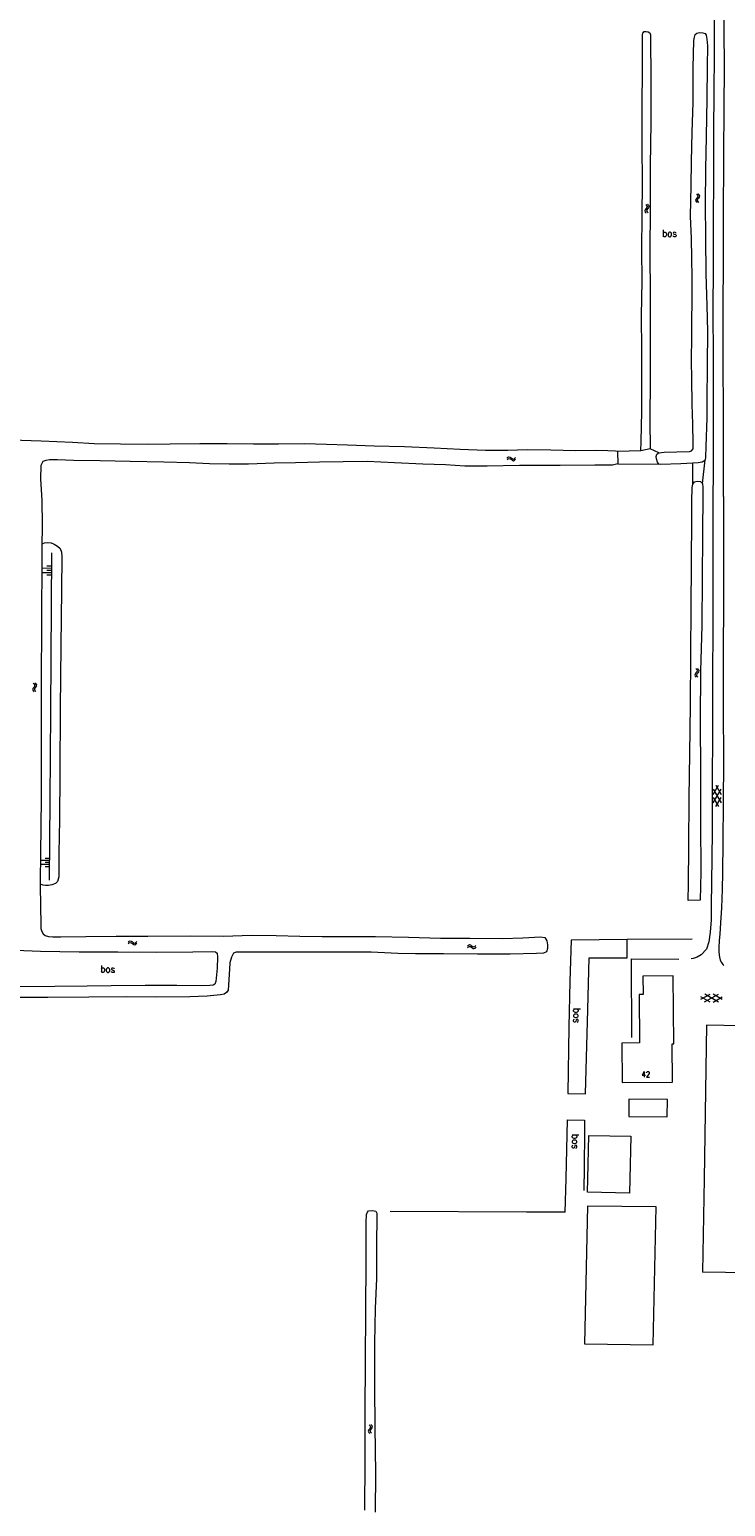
# Model space of a CAD drawing. Header units: metres. Extents: x 189705 to 199106, y 581686 to 588448.
# Tile 528 of 555: x 197494 to 197695, y 587405 to 587833. Entities that reach past the tile are written whole.
import ezdxf

# ---------------------------------------------------------------- set-up
doc = ezdxf.new("R2010")
doc.units = ezdxf.units.M
doc.layers.add('B-WA-OG-GBKN-G', color=7, linetype='Continuous', lineweight=18)
doc.styles.add('Style-STANDARD', font='STANDARD.shx')

msp = doc.modelspace()

# ---------------------------------------------------------------- linework, layer by layer
at = {"layer": 'B-WA-OG-GBKN-G'}
for p, q in [((197687.048, 587784.139), (197686.804, 587783.812)), ((197686.964, 587785.386), (197687.248, 587785.093)), ((197687.29, 587784.475), (197687.048, 587784.139)), ((197687.248, 587785.093), (197687.375, 587784.79)), ((197687.375, 587784.79), (197687.29, 587784.475)), ((197687.544, 587784.172), (197687.301, 587783.844)), ((197687.46, 587785.417), (197687.745, 587785.127)), ((197687.786, 587784.499), (197687.544, 587784.172)), ((197687.745, 587785.127), (197687.875, 587784.826)), ((197687.875, 587784.826), (197687.786, 587784.499)), ((197672.11, 587780.786), (197672.023, 587780.469)), ((197672.023, 587780.469), (197672.156, 587780.159)), ((197672.353, 587781.114), (197672.11, 587780.786)), ((197672.156, 587780.159), (197672.442, 587779.868)), ((197672.264, 587782.361), (197672.548, 587782.069)), ((197672.594, 587781.452), (197672.353, 587781.114)), ((197672.608, 587780.82), (197672.521, 587780.503)), ((197672.521, 587780.503), (197672.651, 587780.193)), ((197672.548, 587782.069), (197672.677, 587781.767)), ((197672.677, 587781.767), (197672.594, 587781.452)), ((197672.849, 587781.15), (197672.608, 587780.82)), ((197672.651, 587780.193), (197672.938, 587779.901)), ((197672.759, 587782.395), (197673.046, 587782.105)), ((197673.09, 587781.478), (197672.849, 587781.15)), ((197673.046, 587782.105), (197673.176, 587781.805)), ((197673.176, 587781.805), (197673.09, 587781.478)), ((197686.804, 587783.812), (197686.715, 587783.495)), ((197686.715, 587783.495), (197686.847, 587783.184)), ((197686.847, 587783.184), (197687.132, 587782.892)), ((197687.301, 587783.844), (197687.213, 587783.527)), ((197687.213, 587783.527), (197687.342, 587783.216)), ((197687.342, 587783.216), (197687.628, 587782.923)), ((197632.077, 587708.827), (197632.368, 587709.112)), ((197632.108, 587708.331), (197632.401, 587708.614)), ((197632.368, 587709.112), (197632.668, 587709.241)), ((197632.401, 587708.614), (197632.704, 587708.742)), ((197632.668, 587709.241), (197632.995, 587709.153)), ((197632.704, 587708.742), (197633.019, 587708.657)), ((197632.995, 587709.153), (197633.322, 587708.911)), ((197633.019, 587708.657), (197633.355, 587708.415)), ((197633.322, 587708.911), (197633.65, 587708.668)), ((197633.355, 587708.415), (197633.682, 587708.171)), ((197633.65, 587708.668), (197633.967, 587708.58)), ((197633.682, 587708.171), (197633.999, 587708.082)), ((197633.967, 587708.58), (197634.278, 587708.709)), ((197633.999, 587708.082), (197634.31, 587708.213)), ((197634.278, 587708.709), (197634.571, 587708.994)), ((197634.31, 587708.213), (197634.602, 587708.499)), ((197500.091, 587677.54), (197498.786, 587677.547)), ((197500.08, 587675.582), (197497.47, 587675.596)), ((197500.088, 587676.888), (197497.477, 587676.902)), ((197500.077, 587674.93), (197498.772, 587674.937)), ((197500.084, 587676.235), (197498.779, 587676.242)), ((197686.772, 587647.832), (197687.051, 587647.535)), ((197687.051, 587647.535), (197687.174, 587647.23)), ((197687.174, 587647.23), (197687.085, 587646.917)), ((197687.268, 587647.856), (197687.549, 587647.561)), ((197687.549, 587647.561), (197687.674, 587647.259)), ((197687.674, 587647.259), (197687.581, 587646.933)), ((197494.863, 587643.627), (197495.161, 587643.349)), ((197495.161, 587643.349), (197495.304, 587643.054)), ((197495.304, 587643.054), (197495.235, 587642.735)), ((197495.357, 587643.684), (197495.656, 587643.408)), ((197495.729, 587642.783), (197495.504, 587642.445)), ((197495.656, 587643.408), (197495.801, 587643.115)), ((197495.801, 587643.115), (197495.729, 587642.783)), ((197686.589, 587646.26), (197686.496, 587645.944)), ((197686.496, 587645.944), (197686.623, 587645.632)), ((197686.838, 587646.583), (197686.589, 587646.26)), ((197686.623, 587645.632), (197686.904, 587645.335)), ((197687.085, 587646.917), (197686.838, 587646.583)), ((197687.087, 587646.285), (197686.994, 587645.969)), ((197686.994, 587645.969), (197687.119, 587645.657)), ((197687.334, 587646.61), (197687.087, 587646.285)), ((197687.119, 587645.657), (197687.4, 587645.36)), ((197687.581, 587646.933), (197687.334, 587646.61)), ((197494.783, 587642.047), (197494.711, 587641.726)), ((197494.711, 587641.726), (197494.858, 587641.423)), ((197495.01, 587642.386), (197494.783, 587642.047)), ((197494.858, 587641.423), (197495.158, 587641.145)), ((197495.235, 587642.735), (197495.01, 587642.386)), ((197495.278, 587642.104), (197495.206, 587641.783)), ((197495.206, 587641.783), (197495.351, 587641.48)), ((197495.504, 587642.445), (197495.278, 587642.104)), ((197495.351, 587641.48), (197495.651, 587641.202)), ((197691.794, 587608.95), (197694.101, 587612.926)), ((197691.8, 587611.376), (197693.331, 587614.014)), ((197691.803, 587612.932), (197694.093, 587608.946)), ((197692.578, 587614.016), (197694.098, 587611.371)), ((197691.797, 587610.51), (197693.316, 587607.864)), ((197692.564, 587607.866), (197694.096, 587610.507)), ((197499.523, 587592.219), (197497.114, 587592.232)), ((197499.52, 587591.617), (197498.315, 587591.624)), ((197499.527, 587592.822), (197498.322, 587592.828)), ((197499.517, 587591.015), (197497.107, 587591.028)), ((197499.513, 587590.412), (197498.309, 587590.419)), ((197522.363, 587568.536), (197522.653, 587568.823)), ((197522.397, 587568.041), (197522.689, 587568.325)), ((197522.653, 587568.823), (197522.953, 587568.954)), ((197522.689, 587568.325), (197522.991, 587568.454)), ((197522.953, 587568.954), (197523.28, 587568.867)), ((197522.991, 587568.454), (197523.306, 587568.371)), ((197523.28, 587568.867), (197523.608, 587568.626)), ((197523.306, 587568.371), (197523.644, 587568.131)), ((197523.608, 587568.626), (197523.938, 587568.385)), ((197523.644, 587568.131), (197523.972, 587567.888)), ((197523.938, 587568.385), (197524.255, 587568.299)), ((197523.972, 587567.888), (197524.289, 587567.801)), ((197524.255, 587568.299), (197524.565, 587568.43)), ((197524.289, 587567.801), (197524.599, 587567.934)), ((197524.565, 587568.43), (197524.857, 587568.716)), ((197524.599, 587567.934), (197524.89, 587568.221)), ((197620.616, 587567.426), (197620.908, 587567.71)), ((197620.645, 587566.93), (197620.939, 587567.212)), ((197620.908, 587567.71), (197621.209, 587567.838)), ((197620.939, 587567.212), (197621.242, 587567.338)), ((197621.209, 587567.838), (197621.536, 587567.748)), ((197621.242, 587567.338), (197621.557, 587567.252)), ((197621.536, 587567.748), (197621.861, 587567.504)), ((197621.557, 587567.252), (197621.893, 587567.009)), ((197621.861, 587567.504), (197622.189, 587567.261)), ((197621.893, 587567.009), (197622.219, 587566.763)), ((197622.189, 587567.261), (197622.506, 587567.171)), ((197622.219, 587566.763), (197622.535, 587566.673)), ((197622.506, 587567.171), (197622.817, 587567.299)), ((197622.535, 587566.673), (197622.846, 587566.803)), ((197622.817, 587567.299), (197623.111, 587567.583)), ((197622.846, 587566.803), (197623.14, 587567.087)), ((197688.267, 587551.996), (197690.921, 587553.5)), ((197689.346, 587551.214), (197693.346, 587553.48)), ((197693.328, 587551.181), (197689.366, 587553.512)), ((197694.417, 587551.945), (197691.785, 587553.493)), ((197690.902, 587551.202), (197688.273, 587552.749)), ((197691.768, 587551.194), (197694.423, 587552.697)), ((197592.001, 587427.122), (197591.912, 587426.805)), ((197591.912, 587426.805), (197592.044, 587426.494)), ((197592.245, 587427.449), (197592.001, 587427.122)), ((197592.044, 587426.494), (197592.329, 587426.202)), ((197592.16, 587428.696), (197592.444, 587428.403)), ((197592.487, 587427.786), (197592.245, 587427.449)), ((197592.498, 587427.154), (197592.41, 587426.837)), ((197592.41, 587426.837), (197592.539, 587426.526)), ((197592.444, 587428.403), (197592.571, 587428.101)), ((197592.571, 587428.101), (197592.487, 587427.786)), ((197592.74, 587427.482), (197592.498, 587427.154)), ((197592.539, 587426.526), (197592.825, 587426.233)), ((197592.656, 587428.728), (197592.941, 587428.437)), ((197592.983, 587427.809), (197592.74, 587427.482)), ((197592.941, 587428.437), (197593.071, 587428.136)), ((197593.071, 587428.136), (197592.983, 587427.809))]:
    msp.add_line(p, q, dxfattribs=at)
at = {"layer": 'B-WA-OG-GBKN-G', "flags": 128}
for points in [[(197693.875, 587874.558), (197693.288, 587873.391), (197692.698, 587871.285), (197692.313, 587869.457), (197692.256, 587866.714), (197692.235, 587858.054), (197692.165, 587850.029), (197692.093, 587841.039), (197692.127, 587833.573), (197692.059, 587826.513), (197691.979, 587814.12), (197691.905, 587804.343), (197691.874, 587791.111), (197691.814, 587776.484), (197691.838, 587765.106), (197691.753, 587750.783), (197691.802, 587738.948)], [(197694.804, 587697.698), (197694.809, 587710.472), (197694.808, 587721.037), (197694.746, 587737.798), (197694.729, 587752.198), (197694.762, 587766.013), (197694.816, 587778.33), (197694.885, 587796.463), (197694.994, 587810.557), (197695.046, 587821.833), (197694.997, 587833.185), (197695.154, 587846.086), (197695.152, 587856.041), (197695.197, 587864.015), (197695.382, 587867.037), (197695.767, 587869.093), (197696.483, 587870.666), (197697.228, 587872.366), (197693.875, 587874.558)], [(197670.878, 587710.988), (197670.945, 587713.665), (197671.163, 587722.339), (197671.144, 587730.589), (197671.11, 587739.985), (197671.054, 587750.116), (197671.207, 587760.187), (197671.186, 587769.288), (197671.2, 587779.156), (197671.317, 587788.565), (197671.278, 587799.502), (197671.275, 587811.067), (197671.364, 587821.354), (197671.341, 587831.615), (197671.441, 587832.015), (197671.777, 587832.439), (197672.387, 587832.488), (197673.029, 587832.426), (197673.427, 587832.136), (197673.614, 587831.48), (197673.655, 587830.458), (197673.737, 587818.925), (197673.721, 587806.101), (197673.609, 587793.56), (197673.523, 587781.137), (197673.457, 587768.72), (197673.545, 587755.824), (197673.54, 587743.742), (197673.523, 587732.052), (197673.51, 587719.726), (197673.57, 587711.557)], [(197676.1, 587710.36), (197677.654, 587710.523), (197684.981, 587710.789), (197685.571, 587710.91), (197686.027, 587711.577), (197685.982, 587713.13), (197685.936, 587718.667), (197685.748, 587724.487), (197685.593, 587731.741), (197685.507, 587737.115), (197685.639, 587744.046), (197685.648, 587748.614), (197685.708, 587754.334), (197685.682, 587761.162), (197685.591, 587766.784), (197685.546, 587772.485), (197685.282, 587778.954), (197685.41, 587787.786), (197685.489, 587794.764), (197685.68, 587803.19), (197685.978, 587812.015), (197686.052, 587821.974), (197686.254, 587829.823), (197686.377, 587830.851), (197686.551, 587831.598), (197687.116, 587832.014), (197687.884, 587832.161), (197688.82, 587832.131), (197689.52, 587831.885), (197689.806, 587831.392), (197690.024, 587830.257), (197690.126, 587828.37), (197690.117, 587822.322), (197689.947, 587812.946), (197689.751, 587802.05), (197689.561, 587792.536), (197689.479, 587782.406)], [(197689.479, 587782.406), (197689.61, 587772.76), (197689.704, 587762.217), (197689.928, 587753.082), (197690.148, 587745.571), (197690.089, 587735.972), (197690.004, 587725.187), (197689.956, 587720.554), (197689.726, 587712.247)], [(197691.802, 587738.948), (197691.824, 587726.682), (197691.836, 587710.429), (197691.74, 587691.433), (197691.729, 587675.967), (197691.718, 587660.272), (197691.656, 587645.009), (197691.621, 587630.152), (197691.557, 587613.925), (197691.5, 587600.516), (197691.364, 587585.786), (197691.272, 587579.285), (197691.186, 587575.044), (197690.924, 587571.439), (197690.587, 587568.646), (197689.845, 587566.489), (197688.291, 587564.893), (197687.146, 587564.185), (197685.976, 587563.807), (197685.417, 587563.707)], [(197664.074, 587710.716), (197663.537, 587710.836), (197661.317, 587710.984), (197658.067, 587711.006), (197651.9, 587710.984), (197644.824, 587711.129), (197637.977, 587711.208), (197632.381, 587711.084), (197625.848, 587711.083), (197618.524, 587711.36), (197611.022, 587711.704), (197602.44, 587712.086), (197593.644, 587712.286), (197585.907, 587712.631), (197579.775, 587712.824), (197573.439, 587712.94), (197565.878, 587712.923), (197558.715, 587712.873), (197551.069, 587712.975), (197543.127, 587712.961), (197534.569, 587712.884), (197527.997, 587712.791), (197520.186, 587712.835), (197512.533, 587712.97), (197506.225, 587713.328), (197497.171, 587713.751), (197488.576, 587714.015)], [(197673.57, 587711.557), (197670.878, 587710.988)], [(197676.1, 587710.36), (197673.57, 587711.557)], [(197689.726, 587712.247), (197689.626, 587709.128), (197689.458, 587708.317)], [(197664.234, 587707.148), (197662.614, 587706.757), (197657.49, 587706.755), (197647.543, 587706.705), (197635.761, 587706.657), (197626.305, 587706.486), (197619.838, 587706.523), (197614.27, 587706.884), (197607.765, 587707.132), (197599.49, 587707.486), (197591.635, 587707.819), (197584.637, 587707.787), (197577.802, 587707.643), (197570.823, 587707.493), (197564.689, 587707.345), (197557.238, 587707.112), (197551.668, 587707.133), (197545.922, 587707.213), (197540.15, 587707.476), (197532.661, 587707.624), (197522.912, 587707.86), (197514.277, 587708.072), (197506.499, 587708.129), (197501.861, 587708.322), (197499.62, 587708.339), (197498.545, 587708.122), (197497.665, 587707.811), (197497.057, 587706.674), (197496.986, 587702.776), (197497.395, 587696.653), (197497.445, 587689.373), (197497.357, 587683.168), (197497.338, 587675.188), (197497.303, 587666.512), (197497.255, 587656.598), (197497.19, 587648.401), (197497.158, 587641.836), (197497.181, 587634.359), (197497.214, 587626.123), (197497.194, 587617.873), (197497.152, 587610.6), (197497.084, 587601.813), (197496.931, 587594.54), (197496.903, 587585.872), (197496.931, 587578.172), (197497.031, 587574.476), (197497.12, 587572.49), (197497.352, 587571.663), (197497.709, 587571), (197498.309, 587570.453)], [(197670.878, 587710.988), (197664.074, 587710.716)], [(197664.074, 587710.716), (197664.234, 587707.148)], [(197664.234, 587707.148), (197676.065, 587707.11)], [(197676.065, 587707.11), (197675.694, 587707.669), (197675.397, 587708.614), (197675.335, 587709.308), (197675.489, 587709.989), (197676.1, 587710.36)], [(197685.957, 587707.373), (197682.481, 587707.217), (197676.582, 587707.009), (197676.065, 587707.11)], [(197685.892, 587701.266), (197685.957, 587707.373)], [(197689.458, 587708.317), (197689.109, 587707.958), (197688.583, 587707.639), (197687.488, 587707.442), (197685.957, 587707.373)], [(197688.691, 587701.456), (197689.458, 587708.317)], [(197684.564, 587580.666), (197684.71, 587585.44), (197684.781, 587596.193), (197684.863, 587610.451), (197685.029, 587623.175), (197685.247, 587637.268), (197685.363, 587651.965), (197685.475, 587665.627), (197685.535, 587678.089), (197685.633, 587691.725), (197685.633, 587696.395), (197685.769, 587700.277), (197685.892, 587701.266)], [(197685.892, 587701.266), (197686.406, 587701.945), (197687.174, 587702.125), (197688.104, 587702.068), (197688.691, 587701.456)], [(197688.691, 587701.456), (197688.804, 587700.341), (197688.848, 587698.729), (197688.716, 587686.273), (197688.632, 587674.158), (197688.532, 587660.228), (197688.169, 587647.229), (197688.001, 587632.775), (197688.099, 587617.671), (197688.121, 587603.301), (197688.209, 587588.846), (197688.052, 587580.715)], [(197694.804, 587697.698), (197694.825, 587685.051), (197694.759, 587667.654), (197694.721, 587651.934), (197694.685, 587636.57), (197694.775, 587620.951), (197694.696, 587609.015), (197694.568, 587597.638), (197694.521, 587588.623), (197694.459, 587583.874), (197694.243, 587578.465), (197693.979, 587574.174), (197693.742, 587570.848), (197693.56, 587569.045), (197693.454, 587566.912), (197693.451, 587565.693), (197693.651, 587564.194), (197693.877, 587563.381), (197694.181, 587562.669), (197694.586, 587562.109), (197694.915, 587561.804)], [(197497.685, 587684.123), (197498.166, 587684.299), (197499.081, 587684.398), (197500.097, 587684.269), (197500.935, 587683.936), (197501.899, 587683.324), (197502.66, 587682.688), (197503.064, 587681.595), (197503.112, 587680.325), (197503.038, 587670.573), (197502.822, 587654.396), (197502.627, 587636.416), (197502.557, 587617.42), (197502.474, 587604.037), (197502.324, 587594.361), (197502.308, 587587.454), (197501.949, 587586.159), (197501.313, 587585.577), (197500.295, 587585.122), (197499.253, 587584.947), (197498.415, 587584.949), (197497.78, 587585.052), (197497.219, 587585.231)], [(197500.116, 587681.373), (197499.83, 587635.458), (197499.642, 587609.631), (197499.486, 587586.521)], [(197688.052, 587580.715), (197684.564, 587580.666)], [(197498.309, 587570.453), (197499.271, 587570.16), (197500.595, 587570.141), (197502.836, 587570.143), (197510.064, 587570.194), (197518.871, 587570.269), (197528.11, 587570.33), (197540.566, 587570.342), (197550.094, 587570.336), (197557.964, 587570.54), (197565.211, 587570.479), (197572.104, 587570.289), (197578.525, 587570.225), (197586.774, 587570.153), (197593.963, 587570.19), (197603.555, 587570.013), (197612.852, 587569.752), (197621.317, 587569.699), (197630.753, 587569.653), (197636.723, 587569.848), (197641.776, 587570.053), (197643.06, 587569.896), (197643.612, 587568.93), (197643.783, 587567.802), (197643.791, 587566.708), (197643.577, 587565.759), (197642.625, 587565.383), (197640.679, 587565.294), (197632.985, 587565.115), (197623.556, 587565.068), (197613.734, 587565.155), (197605.556, 587565.155), (197600.485, 587565.284), (197592.709, 587565.623), (197585.757, 587565.695), (197576.328, 587565.701), (197564.861, 587565.678), (197557.26, 587565.695), (197553.61, 587565.699), (197552.901, 587565.329), (197552.345, 587564.178), (197551.852, 587562.595), (197551.765, 587560.741), (197551.342, 587554.656), (197550.873, 587553.924), (197550.21, 587553.528), (197549.108, 587553.277), (197545.213, 587552.87), (197540.2, 587552.665), (197530.161, 587552.654)], [(197487.275, 587566.299), (197496.931, 587565.898), (197508.129, 587565.792), (197519.353, 587565.738), (197530.656, 587565.678), (197541.095, 587565.732), (197546.632, 587565.837), (197547.667, 587565.786), (197548.13, 587565.338), (197548.197, 587564.217), (197548.103, 587560.994), (197547.79, 587557.142), (197547.452, 587556.358), (197546.946, 587556.105), (197546.002, 587555.998), (197543.643, 587555.93), (197536.435, 587555.965), (197527.301, 587555.983), (197517.445, 587555.938), (197510.506, 587555.808), (197501.089, 587555.715)], [(197666.934, 587569.366), (197650.723, 587569.178), (197650.263, 587557.192), (197650.003, 587544.063), (197649.754, 587524.686), (197654.81, 587524.597), (197655.478, 587549.077), (197655.894, 587564.035), (197666.946, 587564.007), (197666.934, 587569.366)], [(197685.736, 587569.42), (197666.934, 587569.366)], [(197668.213, 587540.919), (197668.115, 587563.725), (197681.885, 587563.639)], [(197665.459, 587527.853), (197680.078, 587528.007), (197679.968, 587539.12), (197680.449, 587539.125), (197680.254, 587558.787), (197671.449, 587558.694), (197671.502, 587553.35), (197670.367, 587553.338), (197670.506, 587539.359), (197665.345, 587539.305), (197665.459, 587527.853)], [(197501.089, 587555.715), (197489.936, 587555.586)], [(197530.161, 587552.654), (197521.905, 587552.674), (197511.014, 587552.576), (197499.075, 587552.515), (197486.907, 587552.501), (197476.325, 587552.526), (197465.382, 587552.48), (197454.275, 587552.455), (197447.402, 587552.514), (197442.944, 587552.708), (197426.367, 587552.555), (197410.128, 587552.52), (197396.551, 587552.497), (197384.544, 587552.275), (197369.61, 587552.063), (197353.497, 587551.838), (197340.378, 587551.858), (197333.083, 587551.99), (197329.761, 587551.845), (197327.775, 587551.561), (197325.578, 587551.219)], [(197709.106, 587500), (197709.818, 587544.132), (197689.911, 587544.454), (197689.193, 587500)], [(197667.415, 587523.086), (197667.34, 587518.058), (197678.468, 587517.891), (197678.544, 587522.919), (197667.415, 587523.086)], [(197649.229, 587500), (197649.609, 587517.093), (197654.513, 587517.005), (197654.453, 587500)], [(197655.509, 587500), (197655.761, 587512.538), (197667.93, 587512.293), (197667.682, 587500)], [(197648.936, 587490.321), (197649.229, 587500)], [(197654.447, 587496.586), (197654.453, 587500)], [(197667.682, 587500), (197667.598, 587495.81), (197655.429, 587496.054), (197655.509, 587500)], [(197689.193, 587500), (197688.756, 587472.913)], [(197590.894, 587403.902), (197590.982, 587418.14), (197590.983, 587431.901), (197591.11, 587447.594), (197591.188, 587461.131), (197591.303, 587476.712), (197591.34, 587487.262), (197591.378, 587489.601), (197591.676, 587490.346), (197592.012, 587490.659), (197593.126, 587490.772), (197594.121, 587490.557), (197594.361, 587490.006), (197594.394, 587488.794), (197594.326, 587481.291), (197594.27, 587471.03), (197593.953, 587462.369), (197593.715, 587452.378), (197593.752, 587439.587), (197593.834, 587428.1), (197593.966, 587414.64), (197593.906, 587403.357)], [(197648.936, 587490.321), (197637.735, 587490.323), (197598.234, 587490.532)], [(197675.323, 587491.8), (197655.376, 587492.08), (197654.527, 587452.17), (197674.475, 587451.89), (197675.323, 587491.8)], [(197708.663, 587472.591), (197688.756, 587472.913)]]:
    msp.add_lwpolyline(points, dxfattribs=at)

# ---------------------------------------------------------------- texts
at = {"layer": 'B-WA-OG-GBKN-G', "style": 'Style-STANDARD'}
for s, height, rotation, p in [('bos', 2, 358.79697, (197677.018, 587773.016)), ('bos', 2, 358.51065, (197514.286, 587559.818)), ('bos', 2, 270.17189, (197651.362, 587549.443)), ('42', 1.6, 0.68752, (197671.057, 587529.433)), ('bos', 2, 270.45836, (197650.946, 587512.925))]:
    msp.add_text(s, height=height, rotation=rotation, dxfattribs=at).set_placement(p)

doc.saveas('drawing.dxf')
